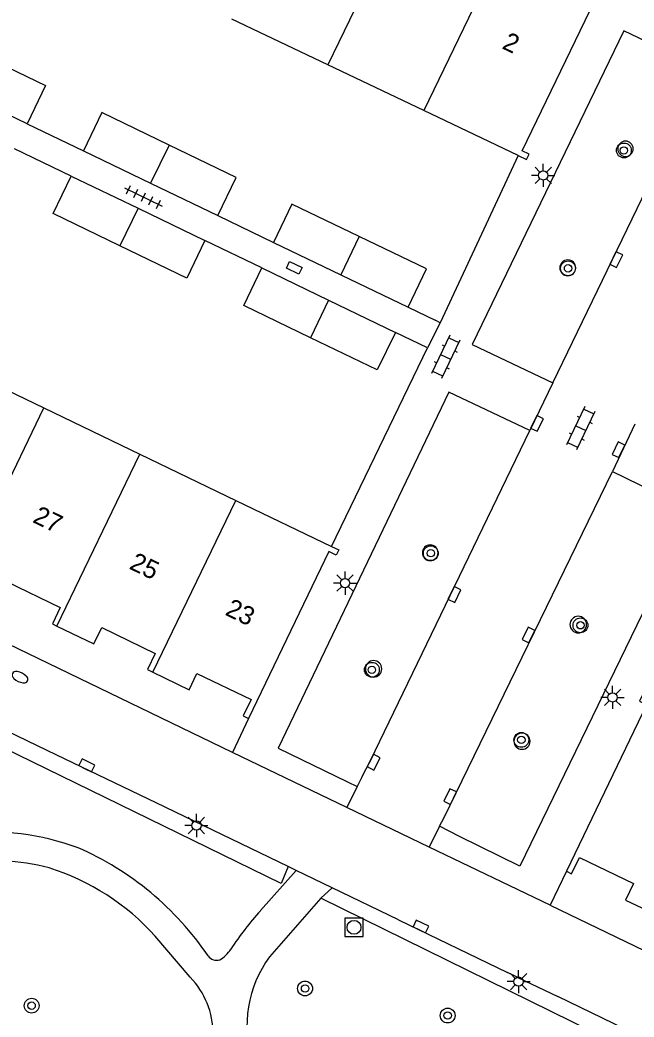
# Model space of a CAD drawing. Extents: x 124000 to 128010, y 398999 to 403000.
# Drawn here: x 126738.3 to 126771.4, y 399240 to 399293.7 of the extents above; entities that cross this region are included whole.
import ezdxf

# ---------------------------------------------------------------- set-up
doc = ezdxf.new("R2010")
doc.units = 0
for name, color, linetype in [('gg-afsc-erfafscheiding', 7, 'Continuous'), ('gg-afsc-muur', 7, 'Continuous'), ('gg-anno-huisnummerreeks BGT', 7, 'Continuous'), ('gg-bbg-bijgebouw', 7, 'Continuous'), ('gg-bbg-hoofdgebouw', 7, 'Continuous'), ('gg-bbg-tussenscheiding', 7, 'Continuous'), ('gg-knt-verharding', 7, 'Continuous'), ('gg-knt-verharding nz', 7, 'Continuous'), ('gt-grn-groengrens', 7, 'Continuous'), ('gt-symb-boom', 7, 'Continuous'), ('gt-symb-brandkraan', 7, 'Continuous'), ('gt-symb-klinker verharding', 7, 'Continuous'), ('gt-symb-kolk', 7, 'Continuous'), ('gt-symb-kolk center center', 7, 'Continuous'), ('gt-symb-lichtmast', 7, 'Continuous'), ('gt-symb-rioolschacht', 7, 'Continuous'), ('gt-symb-tegel verharding', 7, 'Continuous')]:
    doc.layers.add(name, color=color, linetype=linetype)

# ---------------------------------------------------------------- blocks, each defined once
blk = doc.blocks.new('gt0-BOOM')
at = {"layer": 'gt-symb-boom'}
for radius in [0.4, 0.2]:
    blk.add_circle((0, 0), radius, dxfattribs=at)
blk = doc.blocks.new('gt0-LMAST')
at = {"layer": 'gt-symb-lichtmast'}
for p, q in [((-0.005, 0.246), (-0.005, 0.621)), ((-0.182, 0.173), (-0.447, 0.438)), ((0.172, 0.173), (0.437, 0.438)), ((-0.255, -0.004), (-0.63, -0.004)), ((-0.182, -0.181), (-0.447, -0.446)), ((-0.005, -0.254), (-0.005, -0.629)), ((0.437, -0.446), (0.172, -0.181)), ((0.245, -0.004), (0.62, -0.004))]:
    blk.add_line(p, q, dxfattribs=at)
blk.add_circle((-0.005, -0.004), 0.25, dxfattribs=at)
blk = doc.blocks.new('gt0-KL1')
at = {"layer": 'gt-symb-klinker verharding'}
for p, q in [((-1.15, 0.3), (1.15, 0.3)), ((-1, -0.3), (-1, 0.3)), ((-0.5, 0.3), (-0.5, 0.45)), ((0, -0.3), (0, 0.3)), ((0.5, 0.3), (0.5, 0.45)), ((1, -0.3), (1, 0.3)), ((-1.15, -0.3), (1.15, -0.3)), ((-0.5, -0.45), (-0.5, -0.3)), ((0.5, -0.45), (0.5, -0.3))]:
    blk.add_line(p, q, dxfattribs=at)
blk = doc.blocks.new('gt0-KOLK')
at = {"layer": 'gt-symb-kolk'}
blk.add_lwpolyline([(0, 0), (0.375, 0), (0.375, 0.4), (-0.375, 0.4), (-0.375, 0), (0, 0)], dxfattribs=at)
blk = doc.blocks.new('gt0-RS')
at = {"layer": 'gt-symb-rioolschacht'}
blk.add_lwpolyline([(-0.5, -0.5), (0.5, -0.5), (0.5, 0.5), (-0.5, 0.5)], close=True, dxfattribs=at)
blk.add_circle((0, 0), 0.375, dxfattribs=at)
blk = doc.blocks.new('gt0-KOLKCC')
at = {"layer": 'gt-symb-kolk center center'}
blk.add_lwpolyline([(-0.375, 0.2), (0.375, 0.2), (0.375, -0.2), (-0.375, -0.2)], close=True, dxfattribs=at)
blk = doc.blocks.new('gt0-TEG1')
at = {"layer": 'gt-symb-tegel verharding'}
for p, q in [((-1.125, 0), (1.125, 0)), ((-0.9, -0.25), (-0.9, 0.25)), ((-0.45, -0.25), (-0.45, 0.25)), ((0, -0.25), (0, 0.25)), ((0.45, -0.25), (0.45, 0.25)), ((0.9, -0.25), (0.9, 0.25))]:
    blk.add_line(p, q, dxfattribs=at)
blk = doc.blocks.new('gt0-BR')
at = {"layer": 'gt-symb-brandkraan'}
for centre, radius, start, end in [((-0.244, 0), 0.206, 107.5669, 252.4331), ((0.599, -2.664), 3, 106.892, 107.5669), ((0, -0.691), 0.938, 73.108, 106.892), ((-0.599, -2.664), 3, 72.4331, 73.108), ((0.244, 0), 0.206, 287.567, 72.4331), ((0.599, 2.664), 3, 252.4331, 253.108), ((0, 0.691), 0.938, 253.108, 286.8921), ((-0.599, 2.664), 3, 286.8921, 287.567)]:
    blk.add_arc(centre, radius, start, end, dxfattribs=at)

msp = doc.modelspace()

# ---------------------------------------------------------------- linework, layer by layer
at = {"layer": 'gg-afsc-erfafscheiding'}
for p, q in [((126738.65, 399288.143), (126741.682, 399286.685)), ((126748.929, 399283.19), (126751.938, 399281.743))]:
    msp.add_line(p, q, dxfattribs=at)
at = {"layer": 'gg-afsc-muur'}
for p, q in [((126741.029, 399285.326), (126737.963, 399286.802)), ((126765.128, 399286.433), (126760.928, 399277.416)), ((126751.305, 399280.368), (126748.235, 399281.853)), ((126760.928, 399277.416), (126760.644, 399277.555)), ((126760.239, 399276.05), (126758.505, 399276.894)), ((126755.064, 399265.343), (126760.239, 399276.05))]:
    msp.add_line(p, q, dxfattribs=at)
at = {"layer": 'gg-bbg-bijgebouw'}
for p, q in [((126738.65, 399288.143), (126735.025, 399289.889)), ((126741.682, 399286.685), (126745.305, 399284.938)), ((126741.029, 399285.326), (126744.632, 399283.589)), ((126745.305, 399284.938), (126748.929, 399283.19)), ((126744.632, 399283.589), (126748.235, 399281.853)), ((126751.938, 399281.743), (126755.564, 399279.999)), ((126751.305, 399280.368), (126754.905, 399278.631)), ((126755.564, 399279.999), (126759.19, 399278.255)), ((126754.905, 399278.631), (126758.505, 399276.894))]:
    msp.add_line(p, q, dxfattribs=at)
for points in [[(126736.02, 399291.951), (126739.644, 399290.206), (126738.65, 399288.143)], [(126746.301, 399287), (126742.677, 399288.748), (126741.682, 399286.685)], [(126748.929, 399283.19), (126749.924, 399285.253), (126746.301, 399287)], [(126743.655, 399281.563), (126740.052, 399283.299), (126741.029, 399285.326)], [(126756.557, 399282.063), (126752.931, 399283.807), (126751.938, 399281.743)], [(126748.235, 399281.853), (126747.258, 399279.826), (126743.655, 399281.563)], [(126759.19, 399278.255), (126760.183, 399280.319), (126756.557, 399282.063)], [(126753.927, 399276.605), (126750.327, 399278.342), (126751.305, 399280.368)], [(126758.505, 399276.894), (126757.527, 399274.868), (126753.927, 399276.605)]]:
    msp.add_lwpolyline(points, dxfattribs=at)
at = {"layer": 'gg-bbg-hoofdgebouw'}
for p, q in [((126754.862, 399291.326), (126749.681, 399293.796)), ((126760.042, 399288.857), (126754.862, 399291.326)), ((126765.128, 399286.433), (126760.042, 399288.857)), ((126734.388, 399275.31), (126739.561, 399272.816)), ((126739.561, 399272.816), (126744.732, 399270.324)), ((126744.732, 399270.324), (126749.904, 399267.831)), ((126749.904, 399267.831), (126755.064, 399265.343))]:
    msp.add_line(p, q, dxfattribs=at)
for points in [[(126765.128, 399286.433), (126765.583, 399286.216), (126765.723, 399286.5), (126765.337, 399286.69), (126769.264, 399294.797)], [(126755.064, 399265.343), (126755.451, 399265.156), (126755.316, 399264.865), (126754.926, 399265.062), (126750.591, 399256.06)], [(126735.09, 399263.545), (126737.11, 399262.563), (126737.534, 399263.444), (126740.433, 399262.046), (126740.012, 399261.172), (126740.262, 399261.051)], [(126740.262, 399261.051), (126742.253, 399260.087), (126742.676, 399260.965), (126745.556, 399259.577), (126745.134, 399258.702), (126745.434, 399258.557)], [(126745.434, 399258.557), (126747.384, 399257.616), (126747.807, 399258.493), (126750.732, 399257.083), (126750.308, 399256.202), (126750.591, 399256.06)], [(126772.179, 399257.088), (126771.796, 399257.273), (126771.668, 399256.995), (126772.042, 399256.797), (126767.723, 399247.816)], [(126767.723, 399247.816), (126768.008, 399247.679), (126768.43, 399248.557), (126771.339, 399247.156), (126770.915, 399246.261), (126772.983, 399245.281)]]:
    msp.add_lwpolyline(points, dxfattribs=at)
at = {"layer": 'gg-bbg-tussenscheiding'}
for p, q in [((126758.773, 399299.42), (126754.862, 399291.326)), ((126763.929, 399296.918), (126760.042, 399288.857)), ((126746.301, 399287), (126745.305, 399284.938)), ((126744.632, 399283.589), (126743.655, 399281.563)), ((126756.557, 399282.063), (126755.564, 399279.999)), ((126754.905, 399278.631), (126753.927, 399276.605)), ((126735.09, 399263.545), (126739.561, 399272.816)), ((126740.262, 399261.051), (126744.732, 399270.324)), ((126745.434, 399258.557), (126749.904, 399267.831))]:
    msp.add_line(p, q, dxfattribs=at)
at = {"layer": 'gg-knt-verharding'}
for p, q in [((126749.727, 399254.223), (126680.008, 399287.916)), ((126759.19, 399278.255), (126760.644, 399277.555)), ((126760.928, 399277.416), (126760.239, 399276.05)), ((126766.997, 399274.173), (126765.748, 399271.603)), ((126771.418, 399271.935), (126770.21, 399269.392)), ((126740.255, 399254.082), (126715.535, 399266.002)), ((126750.591, 399256.06), (126749.727, 399254.223)), ((126745.606, 399251.503), (126740.255, 399254.082)), ((126755.891, 399251.258), (126749.727, 399254.223)), ((126756.442, 399252.393), (126755.891, 399251.258)), ((126755.919, 399252.647), (126756.442, 399252.393)), ((126752.727, 399248.069), (126745.606, 399251.503)), ((126760.32, 399249.127), (126755.891, 399251.258)), ((126760.888, 399250.248), (126760.32, 399249.127)), ((126761.963, 399249.704), (126760.888, 399250.248)), ((126766.844, 399245.989), (126760.32, 399249.127)), ((126753.045, 399247.916), (126752.727, 399248.069)), ((126753.164, 399247.858), (126753.045, 399247.916)), ((126753.164, 399247.858), (126751.229, 399245.694)), ((126755.092, 399246.929), (126753.164, 399247.858)), ((126767.723, 399247.816), (126766.844, 399245.989)), ((126754.48, 399246.371), (126755.092, 399246.929)), ((126758.681, 399245.198), (126755.092, 399246.929)), ((126754.48, 399246.371), (126751.723, 399243.212)), ((126758.681, 399245.198), (126764.557, 399242.365)), ((126747.446, 399242.109), (126745.563, 399244.313)), ((126765.115, 399242.096), (126764.557, 399242.365)), ((126765.115, 399242.096), (126767.26, 399241.061)), ((126791.035, 399229.588), (126767.26, 399241.061))]:
    msp.add_line(p, q, dxfattribs=at)
for points in [[(126775.162, 399291.092), (126770.826, 399293.162), (126762.649, 399276.236), (126766.997, 399274.173)], [(126765.748, 399271.603), (126761.386, 399273.673), (126752.188, 399254.46), (126755.919, 399252.647)], [(126770.21, 399269.392), (126774.526, 399267.285), (126765.221, 399248.093), (126761.963, 399249.704)], [(126766.844, 399245.989), (126819.691, 399220.492), (126827.344, 399218.018)]]:
    msp.add_lwpolyline(points, dxfattribs=at)
for centre, radius, start, end in [((126770.911, 399286.795), 0.417, 0, 180), ((126770.911, 399286.795), 0.417, 180, 0), ((126767.799, 399280.376), 0.43, 0, 180), ((126767.799, 399280.376), 0.43, 180, 0), ((126760.384, 399265.003), 0.425, 0, 180), ((126760.384, 399265.003), 0.425, 180, 0), ((126768.365, 399261.128), 0.446, 0, 180), ((126768.365, 399261.128), 0.446, 180, 0), ((126757.331, 399258.74), 0.443, 0, 180), ((126757.331, 399258.74), 0.443, 180, 0), ((126765.33, 399254.835), 0.437, 0, 180), ((126765.33, 399254.835), 0.437, 180, 0), ((126736.513, 399235.669), 14.279, 69.9999, 95.4335), ((126734.807, 399234.036), 16.43, 34.1234, 66.3556), ((126736.569, 399235.053), 13.356, 75.8552, 97.1528), ((126735.902, 399235.608), 13.005, 42.0201, 72.4043), ((126764.644, 399233.717), 17.983, 138.2422, 146.5805), ((126748.013, 399244.669), 1.93, 302.083, 327.1427), ((126748.893, 399243.631), 0.615, 217.9936, 283.6131), ((126756.815, 399239.477), 6.315, 143.7441, 197.5423), ((126744.233, 399239.038), 4.445, 0.1091, 43.7129)]:
    msp.add_arc(centre, radius, start, end, dxfattribs=at)
at = {"layer": 'gg-knt-verharding nz'}
for p, q in [((126766.997, 399274.173), (126775.162, 399291.092)), ((126761.127, 399250.721), (126770.21, 399269.392)), ((126756.688, 399252.898), (126756.442, 399252.393)), ((126760.888, 399250.248), (126761.127, 399250.721))]:
    msp.add_line(p, q, dxfattribs=at)
msp.add_lwpolyline([(126756.688, 399252.898), (126757.158, 399253.8), (126765.748, 399271.603)], dxfattribs=at)
at = {"layer": 'gt-grn-groengrens'}
for points in [[(126752.727, 399248.069), (126752.348, 399247.156), (126697.821, 399273.817)], [(126787.556, 399224.805), (126788.388, 399229.674), (126754.48, 399246.371)]]:
    msp.add_lwpolyline(points, dxfattribs=at)

# ---------------------------------------------------------------- block references
at = {"layer": 'gt-symb-boom'}
for p in [(126770.826, 399286.709), (126767.815, 399280.346), (126760.416, 399264.977), (126768.484, 399261.09), (126757.24, 399258.689), (126765.296, 399254.907), (126753.637, 399241.495), (126738.893, 399240.567), (126761.326, 399240.037)]:
    msp.add_blockref('gt0-BOOM', p, dxfattribs=at)
at = {"layer": 'gt-symb-brandkraan', "rotation": 153.8961750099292}
msp.add_blockref('gt0-BR', (126738.273, 399258.288), dxfattribs=at)
at = {"layer": 'gt-symb-klinker verharding'}
for p, rotation in [((126761.215, 399275.572), -115.79602649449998), ((126768.497, 399271.725), -115.79602649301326)]:
    msp.add_blockref('gt0-KL1', p, dxfattribs=dict(at, rotation=rotation))
at = {"layer": 'gt-symb-kolk'}
for p, rotation in [((126770.237, 399280.904), -115.71951295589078), ((126765.964, 399272.07), -116.15525375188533), ((126770.722, 399270.475), 64.53665493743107), ((126761.506, 399262.837), -115.84761022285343), ((126765.864, 399260.478), 64.10085101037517), ((126741.783, 399253.354), -26.103824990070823), ((126757.158, 399253.8), -117.51306118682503), ((126761.636, 399251.762), 63.9476490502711), ((126759.799, 399244.659), -25.71951295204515)]:
    msp.add_blockref('gt0-KOLK', p, dxfattribs=dict(at, rotation=rotation))
at = {"layer": 'gt-symb-kolk center center', "rotation": -25.667875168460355}
msp.add_blockref('gt0-KOLKCC', (126753.055, 399280.374), dxfattribs=at)
at = {"layer": 'gt-symb-lichtmast'}
for p in [(126766.483, 399285.366), (126755.796, 399263.371), (126770.22, 399257.204), (126747.783, 399250.293), (126765.154, 399241.87)]:
    msp.add_blockref('gt0-LMAST', p, dxfattribs=at)
at = {"layer": 'gt-symb-rioolschacht'}
msp.add_blockref('gt0-RS', (126756.275, 399244.793), dxfattribs=at)
at = {"layer": 'gt-symb-tegel verharding', "rotation": -25.719512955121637}
msp.add_blockref('gt0-TEG1', (126744.922, 399284.199), dxfattribs=at)

# ---------------------------------------------------------------- texts
at = {"layer": 'gg-anno-huisnummerreeks BGT'}
for s, p in [('2', (126764.205, 399292.233)), ('27', (126738.898, 399266.672)), ('25', (126744.106, 399264.161)), ('23', (126749.273, 399261.672))]:
    msp.add_text(s, height=1, rotation=334.3, dxfattribs=at).set_placement(p)

doc.saveas('drawing.dxf')
